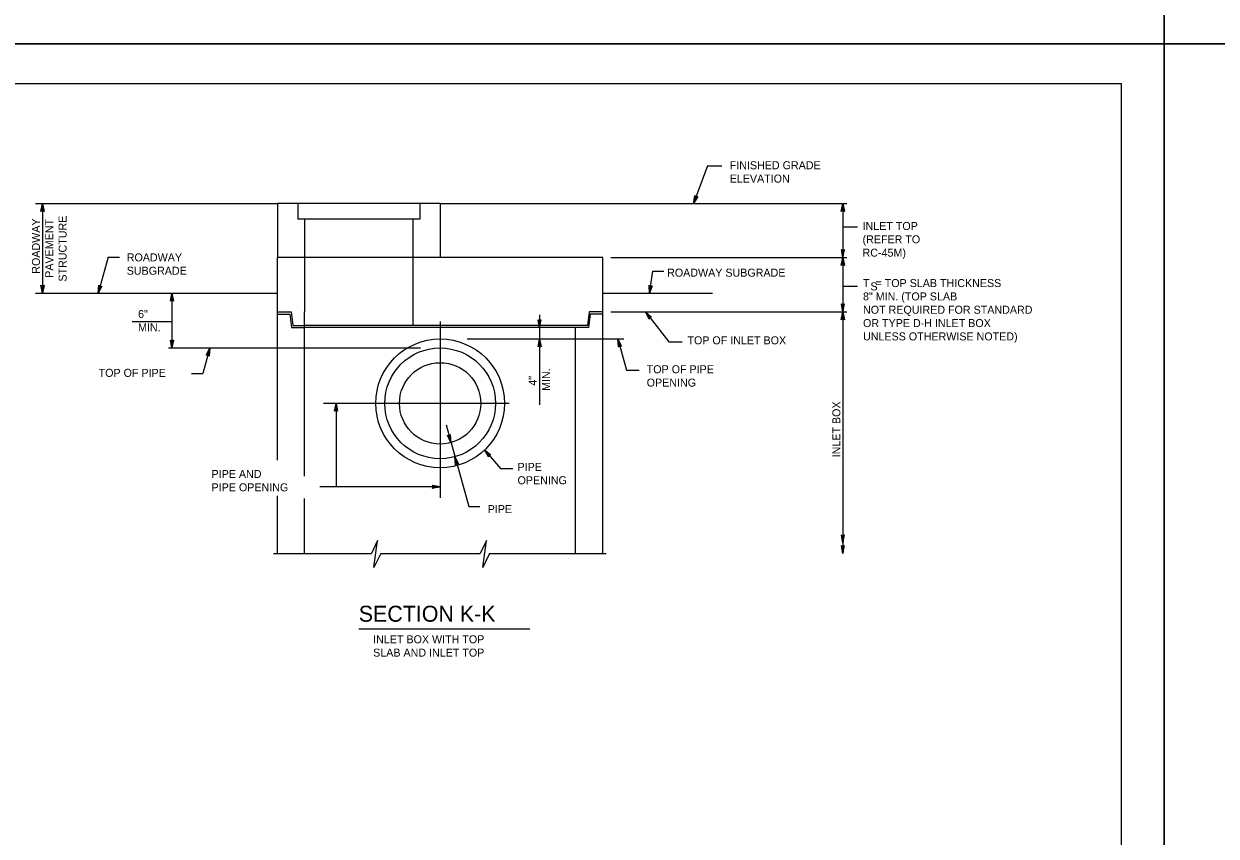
# Model space of a CAD drawing. Extents: x -6420 to 49575, y -4552 to 11624.
# Drawn here: x -2305 to -838, y 2854 to 3853 of the extents above; entities that cross this region are included whole.
import ezdxf

# ---------------------------------------------------------------- set-up
doc = ezdxf.new("R2010")
doc.units = 0
doc.layers.add('1', color=7, linetype='Continuous')
doc.layers.add('PLT-BNDY', color=7, linetype='Continuous')

msp = doc.modelspace()

# ---------------------------------------------------------------- linework, layer by layer
at = {"layer": '1'}
for p, q in [((-1463.7, 3678.5), (-1480.8, 3632.3)), ((-1463.7, 3678.5), (-1445.9, 3678.5)), ((-2290.4, 3632.3), (-1992.6, 3632.3)), ((-2281.7, 3632.3), (-2281.7, 3521.9)), ((-1792.6, 3632.3), (-1992.6, 3632.3)), ((-1992.6, 3632.3), (-1992.6, 3565.7)), ((-1967.6, 3632.3), (-1967.6, 3612.9)), ((-1817.6, 3632.3), (-1817.6, 3612.9)), ((-1792.6, 3632.3), (-1292.4, 3632.3)), ((-1792.6, 3632.3), (-1792.6, 3565.7)), ((-1297.2, 3632.3), (-1297.2, 3201.7)), ((-1817.6, 3612.9), (-1967.6, 3612.9)), ((-1959.3, 3612.9), (-1959.3, 3499)), ((-1826, 3612.9), (-1826, 3482.3)), ((-1297.2, 3603.4), (-1279.4, 3603.4)), ((-2200.9, 3566.1), (-2213.2, 3521.9)), ((-2200.9, 3566.1), (-2187.2, 3566.1)), ((-1592.6, 3565.7), (-1992.6, 3565.7)), ((-1992.6, 3316.7), (-1992.6, 3565.7)), ((-1592.6, 3201.7), (-1592.6, 3565.7)), ((-1582.5, 3565.7), (-1292.4, 3565.7)), ((-2290.4, 3521.9), (-1992.6, 3521.9)), ((-2122.7, 3521.9), (-2122.7, 3454.6)), ((-1592.6, 3521.9), (-1457.7, 3521.9)), ((-1297.2, 3530.5), (-1279.4, 3530.5)), ((-1992.6, 3499), (-1976, 3499)), ((-1992.6, 3496.2), (-1977.3, 3496.2)), ((-1977.3, 3496.2), (-1975.3, 3479.6)), ((-1976, 3499), (-1973.9, 3482.3)), ((-1959.3, 3296.9), (-1959.3, 3499)), ((-1670.3, 3495.3), (-1670.3, 3384.7)), ((-1609.3, 3499), (-1611.4, 3482.3)), ((-1607.9, 3496.2), (-1610, 3479.6)), ((-1592.6, 3499), (-1609.3, 3499)), ((-1592.6, 3496.2), (-1607.9, 3496.2)), ((-1582.5, 3499), (-1292.4, 3499)), ((-1540, 3499), (-1511.1, 3462.2)), ((-2171.3, 3487.1), (-2122.7, 3487.1)), ((-1975.3, 3479.6), (-1959.3, 3479.6)), ((-1973.9, 3482.3), (-1959.3, 3482.3)), ((-1626, 3482.3), (-1959.3, 3482.3)), ((-1626, 3479.6), (-1959.3, 3479.6)), ((-1792.6, 3487.2), (-1792.6, 3270.4)), ((-1611.4, 3482.3), (-1626, 3482.3)), ((-1626, 3201.7), (-1626, 3479.6)), ((-1610, 3479.6), (-1626, 3479.6)), ((-1759.2, 3465.7), (-1566.6, 3465.7)), ((-1573.9, 3465.7), (-1563.3, 3427.5)), ((-1511.1, 3462.2), (-1494.8, 3462.2)), ((-2126.9, 3454.6), (-1816.8, 3454.6)), ((-2075.9, 3454.6), (-2084.6, 3423.1)), ((-2098.3, 3423.1), (-2084.6, 3423.1)), ((-1563.3, 3427.5), (-1547.8, 3427.5)), ((-1707.5, 3386.5), (-1935.9, 3386.5)), ((-1920.7, 3386.5), (-1920.7, 3283.8)), ((-1785.3, 3360.2), (-1757.5, 3259.6)), ((-1992.6, 3201.7), (-1992.6, 3272.8)), ((-1792.6, 3283.8), (-1940.6, 3283.8)), ((-1959.3, 3201.7), (-1959.3, 3269.3)), ((-1757.5, 3259.6), (-1743.8, 3259.6)), ((-1997.5, 3201.7), (-1877.2, 3201.7)), ((-1865.7, 3201.7), (-1743.2, 3201.7)), ((-1731.7, 3201.7), (-1588.5, 3201.7)), ((-1892.5, 3109), (-1682.3, 3109))]:
    msp.add_line(p, q, dxfattribs=at)
for points in [[(-954.5, 1929), (-954.5, 3779.4), (-3533.2, 3779.4), (-3533.2, 1929), (-954.5, 1929), (-954.5, 2015.5), (-1610.7, 2015.5), (-1610.7, 2227.7), (-954.5, 2227.7), (-954.5, 2322.7), (-1610.7, 2322.7), (-1610.7, 1929), (-1352.1, 1929), (-1352.1, 2015.5), (-1352.1, 1929), (-1099.5, 1929), (-1099.5, 2015.5), (-1099.5, 1975.1), (-954.5, 1975.1)], [(-1480.8, 3632.3), (-1479.1, 3642.2), (-1479, 3641.7), (-1478.9, 3641.3), (-1478.7, 3641), (-1478.4, 3640.7), (-1478.1, 3640.5), (-1477.8, 3640.3), (-1477.5, 3640.3), (-1477.2, 3640.2), (-1476.8, 3640.3), (-1476.4, 3640.4), (-1476.1, 3640.6), (-1475.7, 3640.9), (-1480.8, 3632.3), (-1476.1, 3640.6), (-1476.4, 3640.4), (-1480.8, 3632.3), (-1476.8, 3640.3), (-1477.2, 3640.2), (-1480.8, 3632.3), (-1477.5, 3640.3), (-1477.8, 3640.3), (-1480.8, 3632.3), (-1478.1, 3640.5), (-1478.4, 3640.7), (-1480.8, 3632.3), (-1478.7, 3641), (-1478.9, 3641.3), (-1480.8, 3632.3), (-1479, 3641.7)], [(-2281.7, 3632.3), (-2279.9, 3622.6), (-2280.4, 3623.3), (-2281.1, 3623.7), (-2281.7, 3623.8), (-2282.4, 3623.7), (-2283, 3623.3), (-2283.6, 3622.6), (-2281.7, 3632.3), (-2283, 3623.3), (-2282.4, 3623.7), (-2281.7, 3632.3), (-2281.7, 3623.8), (-2281.1, 3623.7), (-2281.7, 3632.3), (-2280.4, 3623.3)], [(-1297.2, 3632.3), (-1295.4, 3622.6), (-1295.7, 3622.9), (-1295.9, 3623.3), (-1296.3, 3623.5), (-1296.6, 3623.7), (-1296.9, 3623.8), (-1297.2, 3623.8), (-1297.6, 3623.8), (-1297.9, 3623.7), (-1298.2, 3623.5), (-1298.6, 3623.3), (-1298.8, 3622.9), (-1299.1, 3622.6), (-1297.2, 3632.3), (-1298.8, 3622.9), (-1298.6, 3623.3), (-1297.2, 3632.3), (-1298.2, 3623.5), (-1297.9, 3623.7), (-1297.2, 3632.3), (-1297.6, 3623.8), (-1297.2, 3623.8), (-1297.2, 3632.3), (-1296.9, 3623.8), (-1296.6, 3623.7), (-1297.2, 3632.3), (-1296.3, 3623.5), (-1295.9, 3623.3), (-1297.2, 3632.3), (-1295.7, 3622.9)], [(-1297.2, 3565.7), (-1295.4, 3575.5), (-1295.7, 3575.1), (-1295.9, 3574.7), (-1296.3, 3574.5), (-1296.6, 3574.3), (-1296.9, 3574.3), (-1297.2, 3574.2), (-1297.6, 3574.3), (-1297.9, 3574.3), (-1298.2, 3574.5), (-1298.6, 3574.7), (-1298.8, 3575.1), (-1299.1, 3575.5), (-1297.2, 3565.7), (-1298.8, 3575.1), (-1298.6, 3574.7), (-1297.2, 3565.7), (-1298.2, 3574.5), (-1297.9, 3574.3), (-1297.2, 3565.7), (-1297.6, 3574.3), (-1297.2, 3574.2), (-1297.2, 3565.7), (-1296.9, 3574.3), (-1296.6, 3574.3), (-1297.2, 3565.7), (-1296.3, 3574.5), (-1295.9, 3574.7), (-1297.2, 3565.7), (-1295.7, 3575.1)], [(-1297.2, 3565.7), (-1295.4, 3555.9), (-1295.7, 3556.3), (-1295.9, 3556.7), (-1296.3, 3556.8), (-1296.6, 3557), (-1296.9, 3557.1), (-1297.2, 3557.2), (-1297.6, 3557.1), (-1297.9, 3557), (-1298.2, 3556.8), (-1298.6, 3556.7), (-1298.8, 3556.3), (-1299.1, 3555.9), (-1297.2, 3565.7), (-1298.8, 3556.3), (-1298.6, 3556.7), (-1297.2, 3565.7), (-1298.2, 3556.8), (-1297.9, 3557), (-1297.2, 3565.7), (-1297.6, 3557.1), (-1297.2, 3557.2), (-1297.2, 3565.7), (-1296.9, 3557.1), (-1296.6, 3557), (-1297.2, 3565.7), (-1296.3, 3556.8), (-1295.9, 3556.7), (-1297.2, 3565.7), (-1295.7, 3556.3)], [(-1535.2, 3521.9), (-1531, 3549.2), (-1517.6, 3549.2)], [(-2281.7, 3521.9), (-2283.6, 3531.7), (-2283, 3530.9), (-2282.4, 3530.5), (-2281.7, 3530.4), (-2281.1, 3530.5), (-2280.4, 3530.9), (-2279.9, 3531.7), (-2281.7, 3521.9), (-2280.4, 3530.9), (-2281.1, 3530.5), (-2281.7, 3521.9), (-2281.7, 3530.4), (-2282.4, 3530.5), (-2281.7, 3521.9), (-2283, 3530.9)], [(-2213.2, 3521.9), (-2212.3, 3531.8), (-2212, 3530.9), (-2211.5, 3530.4), (-2210.9, 3530.1), (-2210.2, 3530), (-2209.5, 3530.2), (-2208.8, 3530.8), (-2213.2, 3521.9), (-2209.5, 3530.2), (-2210.2, 3530), (-2213.2, 3521.9), (-2210.9, 3530.1), (-2211.5, 3530.4), (-2213.2, 3521.9), (-2212, 3530.9)], [(-2122.7, 3521.9), (-2120.8, 3512.1), (-2121.1, 3512.5), (-2121.4, 3512.9), (-2121.7, 3513.1), (-2122, 3513.2), (-2122.4, 3513.3), (-2122.7, 3513.4), (-2123, 3513.3), (-2123.3, 3513.2), (-2123.7, 3513.1), (-2124, 3512.9), (-2124.3, 3512.5), (-2124.5, 3512.1), (-2122.7, 3521.9), (-2124.3, 3512.5), (-2124, 3512.9), (-2122.7, 3521.9), (-2123.7, 3513.1), (-2123.3, 3513.2), (-2122.7, 3521.9), (-2123, 3513.3), (-2122.7, 3513.4), (-2122.7, 3521.9), (-2122.4, 3513.3), (-2122, 3513.2), (-2122.7, 3521.9), (-2121.7, 3513.1), (-2121.4, 3512.9), (-2122.7, 3521.9), (-2121.1, 3512.5)], [(-1535.2, 3521.9), (-1535.5, 3531.8), (-1535.3, 3531.4), (-1535.1, 3530.9), (-1534.8, 3530.7), (-1534.5, 3530.5), (-1534.2, 3530.4), (-1533.9, 3530.3), (-1533.6, 3530.3), (-1533.3, 3530.3), (-1532.9, 3530.4), (-1532.6, 3530.6), (-1532.2, 3530.9), (-1531.9, 3531.2), (-1535.2, 3521.9), (-1532.2, 3530.9), (-1532.6, 3530.6), (-1535.2, 3521.9), (-1532.9, 3530.4), (-1533.3, 3530.3), (-1535.2, 3521.9), (-1533.6, 3530.3), (-1533.9, 3530.3), (-1535.2, 3521.9), (-1534.2, 3530.4), (-1534.5, 3530.5), (-1535.2, 3521.9), (-1534.8, 3530.7), (-1535.1, 3530.9), (-1535.2, 3521.9), (-1535.3, 3531.4)], [(-1297.2, 3499), (-1295.4, 3508.8), (-1295.7, 3508.4), (-1295.9, 3508), (-1296.3, 3507.9), (-1296.6, 3507.7), (-1296.9, 3507.6), (-1297.2, 3507.5), (-1297.6, 3507.6), (-1297.9, 3507.7), (-1298.2, 3507.9), (-1298.6, 3508), (-1298.8, 3508.4), (-1299.1, 3508.8), (-1297.2, 3499), (-1298.8, 3508.4), (-1298.6, 3508), (-1297.2, 3499), (-1298.2, 3507.9), (-1297.9, 3507.7), (-1297.2, 3499), (-1297.6, 3507.6), (-1297.2, 3507.5), (-1297.2, 3499), (-1296.9, 3507.6), (-1296.6, 3507.7), (-1297.2, 3499), (-1296.3, 3507.9), (-1295.9, 3508), (-1297.2, 3499), (-1295.7, 3508.4)], [(-1540, 3499), (-1532.5, 3492.4), (-1533.4, 3492.7), (-1534.1, 3492.6), (-1534.7, 3492.3), (-1535.1, 3491.8), (-1535.4, 3491.1), (-1535.4, 3490.2), (-1540, 3499), (-1535.4, 3491.1), (-1535.1, 3491.8), (-1540, 3499), (-1534.7, 3492.3), (-1534.1, 3492.6), (-1540, 3499), (-1533.4, 3492.7)], [(-1297.2, 3499), (-1295.4, 3489.2), (-1295.7, 3489.6), (-1295.9, 3490), (-1296.3, 3490.2), (-1296.6, 3490.4), (-1296.9, 3490.4), (-1297.2, 3490.5), (-1297.6, 3490.4), (-1297.9, 3490.4), (-1298.2, 3490.2), (-1298.6, 3490), (-1298.8, 3489.6), (-1299.1, 3489.2), (-1297.2, 3499), (-1298.8, 3489.6), (-1298.6, 3490), (-1297.2, 3499), (-1298.2, 3490.2), (-1297.9, 3490.4), (-1297.2, 3499), (-1297.6, 3490.4), (-1297.2, 3490.5), (-1297.2, 3499), (-1296.9, 3490.4), (-1296.6, 3490.4), (-1297.2, 3499), (-1296.3, 3490.2), (-1295.9, 3490), (-1297.2, 3499), (-1295.7, 3489.6)], [(-1670.3, 3479.6), (-1668.5, 3489.4), (-1668.7, 3489), (-1669, 3488.6), (-1669.3, 3488.4), (-1669.6, 3488.2), (-1670, 3488.2), (-1670.3, 3488.1), (-1670.6, 3488.2), (-1671, 3488.2), (-1671.3, 3488.4), (-1671.6, 3488.6), (-1671.9, 3489), (-1672.1, 3489.4), (-1670.3, 3479.6), (-1671.9, 3489), (-1671.6, 3488.6), (-1670.3, 3479.6), (-1671.3, 3488.4), (-1671, 3488.2), (-1670.3, 3479.6), (-1670.6, 3488.2), (-1670.3, 3488.1), (-1670.3, 3479.6), (-1670, 3488.2), (-1669.6, 3488.2), (-1670.3, 3479.6), (-1669.3, 3488.4), (-1669, 3488.6), (-1670.3, 3479.6), (-1668.7, 3489)], [(-2122.7, 3454.6), (-2124.5, 3464.4), (-2124.3, 3464), (-2124, 3463.6), (-2123.7, 3463.4), (-2123.3, 3463.2), (-2123, 3463.2), (-2122.7, 3463.1), (-2122.4, 3463.2), (-2122, 3463.2), (-2121.7, 3463.4), (-2121.4, 3463.6), (-2121.1, 3464), (-2120.8, 3464.4), (-2122.7, 3454.6), (-2121.1, 3464), (-2121.4, 3463.6), (-2122.7, 3454.6), (-2121.7, 3463.4), (-2122, 3463.2), (-2122.7, 3454.6), (-2122.4, 3463.2), (-2122.7, 3463.1), (-2122.7, 3454.6), (-2123, 3463.2), (-2123.3, 3463.2), (-2122.7, 3454.6), (-2123.7, 3463.4), (-2124, 3463.6), (-2122.7, 3454.6), (-2124.3, 3464)], [(-1670.3, 3465.7), (-1668.5, 3455.9), (-1668.7, 3456.3), (-1669, 3456.7), (-1669.3, 3456.8), (-1669.6, 3457), (-1670, 3457.1), (-1670.3, 3457.2), (-1670.6, 3457.1), (-1671, 3457), (-1671.3, 3456.8), (-1671.6, 3456.7), (-1671.9, 3456.3), (-1672.1, 3455.9), (-1670.3, 3465.7), (-1671.9, 3456.3), (-1671.6, 3456.7), (-1670.3, 3465.7), (-1671.3, 3456.8), (-1671, 3457), (-1670.3, 3465.7), (-1670.6, 3457.1), (-1670.3, 3457.2), (-1670.3, 3465.7), (-1670, 3457.1), (-1669.6, 3457), (-1670.3, 3465.7), (-1669.3, 3456.8), (-1669, 3456.7), (-1670.3, 3465.7), (-1668.7, 3456.3)], [(-1573.9, 3465.7), (-1569.5, 3456.7), (-1569.8, 3457), (-1570.2, 3457.3), (-1570.6, 3457.4), (-1570.9, 3457.5), (-1571.3, 3457.5), (-1571.6, 3457.5), (-1571.9, 3457.3), (-1572.2, 3457.2), (-1572.5, 3456.9), (-1572.7, 3456.6), (-1572.9, 3456.2), (-1573, 3455.8), (-1573.9, 3465.7), (-1572.9, 3456.2), (-1572.7, 3456.6), (-1573.9, 3465.7), (-1572.5, 3456.9), (-1572.2, 3457.2), (-1573.9, 3465.7), (-1571.9, 3457.3), (-1571.6, 3457.5), (-1573.9, 3465.7), (-1571.3, 3457.5), (-1570.9, 3457.5), (-1573.9, 3465.7), (-1570.6, 3457.4), (-1570.2, 3457.3), (-1573.9, 3465.7), (-1569.8, 3457)], [(-2075.9, 3454.6), (-2076.7, 3444.6), (-2077, 3445.5), (-2077.6, 3446.1), (-2078.2, 3446.3), (-2078.8, 3446.4), (-2079.6, 3446.2), (-2080.3, 3445.6), (-2075.9, 3454.6), (-2079.6, 3446.2), (-2078.8, 3446.4), (-2075.9, 3454.6), (-2078.2, 3446.3), (-2077.6, 3446.1), (-2075.9, 3454.6), (-2077, 3445.5)], [(-1920.7, 3386.5), (-1918.9, 3376.7), (-1919.2, 3377.1), (-1919.4, 3377.5), (-1919.8, 3377.7), (-1920.1, 3377.9), (-1920.4, 3377.9), (-1920.7, 3378), (-1921.1, 3377.9), (-1921.4, 3377.9), (-1921.7, 3377.7), (-1922.1, 3377.5), (-1922.3, 3377.1), (-1922.6, 3376.7), (-1920.7, 3386.5), (-1922.3, 3377.1), (-1922.1, 3377.5), (-1920.7, 3386.5), (-1921.7, 3377.7), (-1921.4, 3377.9), (-1920.7, 3386.5), (-1921.1, 3377.9), (-1920.7, 3378), (-1920.7, 3386.5), (-1920.4, 3377.9), (-1920.1, 3377.9), (-1920.7, 3386.5), (-1919.8, 3377.7), (-1919.4, 3377.5), (-1920.7, 3386.5), (-1919.2, 3377.1)], [(-1779.3, 3338.3), (-1783.7, 3347.3), (-1783.3, 3347), (-1782.9, 3346.7), (-1782.6, 3346.6), (-1782.2, 3346.5), (-1781.9, 3346.5), (-1781.6, 3346.6), (-1781.2, 3346.7), (-1780.9, 3346.8), (-1780.7, 3347.1), (-1780.4, 3347.4), (-1780.3, 3347.8), (-1780.1, 3348.3), (-1779.3, 3338.3), (-1780.3, 3347.8), (-1780.4, 3347.4), (-1779.3, 3338.3), (-1780.7, 3347.1), (-1780.9, 3346.8), (-1779.3, 3338.3), (-1781.2, 3346.7), (-1781.6, 3346.6), (-1779.3, 3338.3), (-1781.9, 3346.5), (-1782.2, 3346.5), (-1779.3, 3338.3), (-1782.6, 3346.6), (-1782.9, 3346.7), (-1779.3, 3338.3), (-1783.3, 3347)], [(-1774.5, 3320.9), (-1770.1, 3312), (-1770.4, 3312.3), (-1770.8, 3312.6), (-1771.1, 3312.7), (-1771.5, 3312.8), (-1771.8, 3312.7), (-1772.2, 3312.7), (-1772.5, 3312.6), (-1772.8, 3312.4), (-1773, 3312.2), (-1773.3, 3311.9), (-1773.5, 3311.4), (-1773.6, 3311), (-1774.5, 3320.9), (-1773.5, 3311.4), (-1773.3, 3311.9), (-1774.5, 3320.9), (-1773, 3312.2), (-1772.8, 3312.4), (-1774.5, 3320.9), (-1772.5, 3312.6), (-1772.2, 3312.7), (-1774.5, 3320.9), (-1771.8, 3312.7), (-1771.5, 3312.8), (-1774.5, 3320.9), (-1771.1, 3312.7), (-1770.8, 3312.6), (-1774.5, 3320.9), (-1770.4, 3312.3)], [(-1738, 3329.3), (-1718.2, 3306.4), (-1703, 3306.4)], [(-1738, 3329.3), (-1730.2, 3323.1), (-1730.7, 3323.2), (-1731.1, 3323.3), (-1731.5, 3323.3), (-1731.8, 3323.2), (-1732.1, 3323), (-1732.4, 3322.9), (-1732.6, 3322.6), (-1732.8, 3322.3), (-1732.9, 3322), (-1733.1, 3321.6), (-1733, 3321.2), (-1733, 3320.7), (-1738, 3329.3), (-1733, 3321.2), (-1733.1, 3321.6), (-1738, 3329.3), (-1732.9, 3322), (-1732.8, 3322.3), (-1738, 3329.3), (-1732.6, 3322.6), (-1732.4, 3322.9), (-1738, 3329.3), (-1732.1, 3323), (-1731.8, 3323.2), (-1738, 3329.3), (-1731.5, 3323.3), (-1731.1, 3323.3), (-1738, 3329.3), (-1730.7, 3323.2)], [(-1792.6, 3283.8), (-1802.4, 3281.9), (-1802, 3282.2), (-1801.7, 3282.5), (-1801.5, 3282.8), (-1801.3, 3283.1), (-1801.2, 3283.4), (-1801.1, 3283.8), (-1801.2, 3284.1), (-1801.3, 3284.4), (-1801.5, 3284.8), (-1801.7, 3285.1), (-1802, 3285.3), (-1802.4, 3285.6), (-1792.6, 3283.8), (-1802, 3285.3), (-1801.7, 3285.1), (-1792.6, 3283.8), (-1801.5, 3284.8), (-1801.3, 3284.4), (-1792.6, 3283.8), (-1801.2, 3284.1), (-1801.1, 3283.8), (-1792.6, 3283.8), (-1801.2, 3283.4), (-1801.3, 3283.1), (-1792.6, 3283.8), (-1801.5, 3282.8), (-1801.7, 3282.5), (-1792.6, 3283.8), (-1802, 3282.2)], [(-1865.7, 3201.7), (-1874, 3184.7), (-1869.5, 3218), (-1877.2, 3201.7)], [(-1731.7, 3201.7), (-1740, 3184.7), (-1735.5, 3218), (-1743.2, 3201.7)], [(-1297.2, 3214.8), (-1295.4, 3224.6), (-1295.7, 3224.2), (-1295.9, 3223.8), (-1296.3, 3223.6), (-1296.6, 3223.4), (-1296.9, 3223.4), (-1297.2, 3223.3), (-1297.6, 3223.4), (-1297.9, 3223.4), (-1298.2, 3223.6), (-1298.6, 3223.8), (-1298.8, 3224.2), (-1299.1, 3224.6), (-1297.2, 3214.8), (-1298.8, 3224.2), (-1298.6, 3223.8), (-1297.2, 3214.8), (-1298.2, 3223.6), (-1297.9, 3223.4), (-1297.2, 3214.8), (-1297.6, 3223.4), (-1297.2, 3223.3), (-1297.2, 3214.8), (-1296.9, 3223.4), (-1296.6, 3223.4), (-1297.2, 3214.8), (-1296.3, 3223.6), (-1295.9, 3223.8), (-1297.2, 3214.8), (-1295.7, 3224.2)], [(-1297.2, 3201.7), (-1295.4, 3211.5), (-1295.7, 3211.1), (-1295.9, 3210.8), (-1296.3, 3210.6), (-1296.6, 3210.4), (-1296.9, 3210.3), (-1297.2, 3210.3), (-1297.6, 3210.3), (-1297.9, 3210.4), (-1298.2, 3210.6), (-1298.6, 3210.8), (-1298.8, 3211.1), (-1299.1, 3211.5), (-1297.2, 3201.7), (-1298.8, 3211.1), (-1298.6, 3210.8), (-1297.2, 3201.7), (-1298.2, 3210.6), (-1297.9, 3210.4), (-1297.2, 3201.7), (-1297.6, 3210.3), (-1297.2, 3210.3), (-1297.2, 3201.7), (-1296.9, 3210.3), (-1296.6, 3210.4), (-1297.2, 3201.7), (-1296.3, 3210.6), (-1295.9, 3210.8), (-1297.2, 3201.7), (-1295.7, 3211.1)]]:
    msp.add_lwpolyline(points, dxfattribs=at)
for radius in [79.2, 68.1, 68.1, 50, 50]:
    msp.add_circle((-1792.6, 3386.5), radius, dxfattribs=at)
at = {"layer": 'PLT-BNDY'}
for points in [[(-3661.2, 5777.4), (-902, 5777.4), (-902, 3828.6), (-3661.2, 3828.6)], [(-902, 5777.4), (1857.2, 5777.4), (1857.2, 3828.6), (-902, 3828.6)], [(-3661.2, 3828.6), (-902, 3828.6), (-902, 1879.8), (-3661.2, 1879.8)], [(-902, 3828.6), (1857.2, 3828.6), (1857.2, 1879.8), (-902, 1879.8)]]:
    msp.add_lwpolyline(points, close=True, dxfattribs=at)

# ---------------------------------------------------------------- texts
at = {"layer": '1'}
for s, height, p in [('FINISHED GRADE', 9.843, (-1436.4, 3674.4)), ('ELEVATION', 9.84, (-1436.4, 3658)), ('INLET TOP', 9.84, (-1273, 3599.7)), ('(REFER TO', 9.84, (-1273, 3583.3)), ('ROADWAY', 9.84, (-2178.1, 3561.1)), ('RC-45M)', 9.84, (-1273, 3566.9)), ('SUBGRADE', 9.84, (-2178.1, 3544.7)), ('ROADWAY SUBGRADE', 9.843, (-1513.4, 3542.3)), ('T  = TOP SLAB THICKNESS', 9.843, (-1272.4, 3529.5)), ('S', 9.84, (-1263.3, 3525.4)), ('8" MIN. (TOP SLAB', 9.843, (-1272.4, 3513.1)), ('NOT REQUIRED FOR STANDARD', 9.843, (-1272.4, 3496.7)), ('6"', 9.84, (-2164.2, 3491.4)), ('MIN.', 9.84, (-2164.2, 3475)), ('OR TYPE D-H INLET BOX', 9.843, (-1272.4, 3480.3)), ('TOP OF INLET BOX', 9.843, (-1488.4, 3459.1)), ('UNLESS OTHERWISE NOTED)', 9.843, (-1272.4, 3463.9)), ('TOP OF PIPE', 9.843, (-1538.5, 3423.5)), ('TOP OF PIPE', 9.843, (-2212.7, 3419.1)), ('OPENING', 9.84, (-1538.5, 3407.1)), ('  PIPE AND ', 9.843, (-2081.1, 3294.7)), ('PIPE', 9.84, (-1697.4, 3303.4)), ('  PIPE OPENING', 9.843, (-2081.1, 3278.3)), ('OPENING', 9.84, (-1697.4, 3287)), ('PIPE', 9.84, (-1734.1, 3251.5)), ('SECTION K-K', 19.685, (-1892.7, 3117.9)), ('INLET BOX WITH TOP', 9.843, (-1875, 3091.4)), ('SLAB AND INLET TOP', 9.843, (-1875, 3075))]:
    msp.add_text(s, height=height, dxfattribs=at).set_placement(p)
for s, p in [('ROADWAY', (-2284.9, 3545.9)), ('PAVEMENT', (-2268.5, 3540.9)), ('STRUCTURE', (-2252.1, 3536.2)), ('4"', (-1673.8, 3408.2)), ('MIN.', (-1657.4, 3401.8)), ('INLET BOX', (-1300.3, 3320.1))]:
    msp.add_text(s, height=9.84, rotation=90, dxfattribs=at).set_placement(p)

doc.saveas('drawing.dxf')
